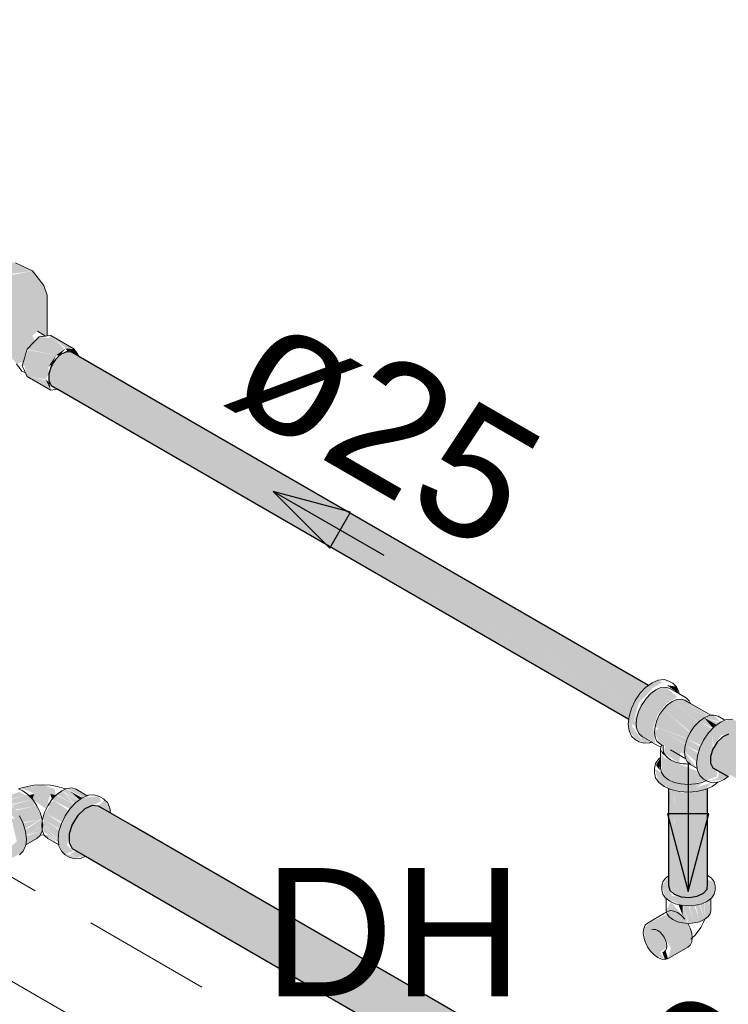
# Model space of a CAD drawing. Header units: millimetres. Extents: x 567 to 934, y -1 to 364.
# Tile 993 of 1056: x 757.58 to 758.68, y 194.43 to 195.97. Entities that reach past the tile are written whole.
import ezdxf

# ---------------------------------------------------------------- set-up
doc = ezdxf.new("R2010")
doc.units = ezdxf.units.MM
doc.header["$MEASUREMENT"] = 0
doc.linetypes.add('JIS_02_2.0', pattern=[0.3, 0.2, -0.1])
doc.linetypes.add('NULL', pattern=[0])
for name, color, linetype, lineweight in [('AF-Condutos', 140, 'Continuous', 25), ('AF-Conexões', 152, 'Continuous', 18), ('AF-Curva de transposição', 152, 'Continuous', 18), ('AF-Peça de utilização', 152, 'Continuous', 18), ('AF-Sentido conduto', 140, 'Continuous', 30), ('AF-Textos conduto', 7, 'Continuous', 9), ('DI-Área do detalhe', 10, 'JIS_02_2.0', 0), ('Textos', 7, 'Continuous', 9)]:
    doc.layers.add(name, color=color, linetype=linetype, lineweight=lineweight)
doc.layers.add('ARQ FINA', color=8, linetype='Continuous')
doc.styles.add('Arial', font='arial.ttf')

msp = doc.modelspace()

# ---------------------------------------------------------------- hatches: boundary and pattern name
at = {"layer": 'AF-Condutos', "linetype": 'Continuous'}
for points in [[(757.6318, 195.4383), (757.6251, 195.4275), (758.5351, 194.9021), (758.5352, 194.9022)], [(757.6498, 195.4503), (757.6318, 195.4383), (758.5417, 194.913), (758.5418, 194.9131), (757.6672, 195.4306), (758.5489, 194.9219), (758.549, 194.922), (757.668, 195.4396), (758.5548, 194.9278)], [(758.5346, 194.9026), (758.5417, 194.913), (757.6318, 195.4383)], [(757.6571, 195.4499), (757.6493, 195.4505), (758.5702, 194.9189)], [(758.5546, 194.9279), (757.668, 195.4396), (758.5478, 194.9227)], [(757.6685, 195.4432), (758.5548, 194.9278), (758.5577, 194.9299)], [(758.5305, 194.8912), (757.6251, 195.4275), (757.6215, 195.4159), (757.6224, 195.405), (758.5278, 194.8822)], [(758.5301, 194.8915), (758.5351, 194.9021), (757.6251, 195.4275)], [(758.5481, 194.9224), (757.6672, 195.4306), (758.541, 194.9136)], [(758.5265, 194.8778), (758.5277, 194.8823), (757.6215, 195.4055)], [(757.6251, 195.3981), (758.5271, 194.8773), (758.5271, 194.8774), (757.6224, 195.405)], [(758.6906, 194.8532), (758.6828, 194.8539), (758.7121, 194.836), (758.6739, 194.8498), (758.6586, 194.8308), (758.655, 194.8088), (758.6859, 194.7904), (758.9435, 194.6422), (758.6983, 194.7926), (758.9426, 194.6531), (758.7032, 194.803), (758.9485, 194.6634), (758.9553, 194.6742), (758.7111, 194.8266), (758.9627, 194.683), (758.7139, 194.8349), (758.9679, 194.6892), (758.9747, 194.6892)], [(758.7121, 194.836), (758.6828, 194.8539), (758.6739, 194.8498)], [(758.6859, 194.7904), (758.655, 194.8088), (758.6586, 194.8014), (758.6823, 194.7877)], [(758.5895, 194.633), (758.591, 194.7685), (758.5893, 194.7693)], [(758.5893, 194.6177), (758.5982, 194.6043), (758.6003, 194.6383), (758.5982, 194.7663), (758.5976, 194.7664), (758.5923, 194.6347), (758.5913, 194.7684)], [(758.5923, 194.6347), (758.5976, 194.7656), (758.5914, 194.7683)], [(758.6081, 194.7642), (758.5982, 194.6043), (758.6089, 194.6003), (758.6089, 194.7641)], [(758.6003, 194.6383), (758.6081, 194.7639), (758.5984, 194.7662)], [(758.6089, 194.7625), (758.6089, 194.6003), (758.6215, 194.5992), (758.6328, 194.7643)], [(758.6328, 194.7642), (758.6215, 194.5992), (758.6338, 194.6011), (758.6338, 194.7644)], [(758.6494, 194.6122), (758.6494, 194.7688), (758.6428, 194.7666), (758.6338, 194.6011)], [(758.6338, 194.6011), (758.6428, 194.7666), (758.6338, 194.7644)], [(758.6495, 194.6343), (758.6501, 194.6196), (758.6501, 194.7691), (758.6494, 194.7688)], [(757.6582, 194.6755), (759.6215, 193.542), (759.0627, 193.8666), (759.6206, 193.5492), (759.0705, 193.8707), (759.6231, 193.561), (759.624, 193.5606), (759.0692, 193.886), (759.6284, 193.5755), (759.6295, 193.575), (759.1649, 193.8478), (759.6447, 193.5851), (759.4189, 193.7173), (759.6556, 193.5955), (759.351, 193.7732), (759.6671, 193.6007), (759.3066, 193.8098), (759.6771, 193.5999), (757.7516, 194.7115), (757.7212, 194.729), (757.6892, 194.7427), (758.7221, 194.1487), (758.928, 194.0293), (757.6892, 194.7427), (758.688, 194.16), (757.6777, 194.7374), (757.6668, 194.727), (759.0291, 193.9275), (758.8854, 194.0047), (757.6582, 194.7132), (759.0208, 193.9143), (758.877, 193.992), (759.0161, 193.9116), (758.8744, 193.9852), (759.0082, 193.9071), (758.874, 193.9804), (759.0046, 193.905), (758.8736, 193.9765), (757.6535, 194.685)], [(757.6892, 194.7427), (757.6777, 194.7374), (758.688, 194.16)], [(757.6892, 194.7427), (758.928, 194.0293), (758.7221, 194.1487)], [(757.7181, 194.7308), (757.6992, 194.7418), (757.6892, 194.7427)], [(757.6668, 194.727), (757.6582, 194.7132), (758.8854, 194.0047), (759.0368, 193.9229)], [(757.6582, 194.7132), (757.6535, 194.6983), (758.8728, 193.9861), (759.0161, 193.9116), (758.8769, 193.992), (759.0208, 193.9143)], [(758.8744, 193.9852), (757.6535, 194.6983), (757.6535, 194.685)], [(757.6535, 194.685), (758.8682, 193.9796), (758.9928, 193.9114), (758.8744, 193.9801), (758.8748, 193.9837), (759.0082, 193.9071), (758.8749, 193.9849)]]:
    msp.add_hatch(color=151, dxfattribs=at).paths.add_polyline_path(points)
at = {"layer": 'AF-Conexões', "linetype": 'Continuous'}
for points in [[(758.5508, 194.8398), (758.5322, 194.8663), (758.5431, 194.903), (758.5647, 194.9258), (758.5791, 194.9349), (758.5732, 194.9383), (758.5577, 194.9299), (758.5372, 194.9064), (758.5276, 194.8816), (758.5276, 194.8593), (758.5372, 194.8477)], [(758.6045, 194.9177), (758.6017, 194.9279), (758.5865, 194.9305)], [(758.5603, 194.8431), (758.5398, 194.8616), (758.5398, 194.8794), (758.5584, 194.9141), (758.5478, 194.9003), (758.5484, 194.9085), (758.5335, 194.8705), (758.5508, 194.8398)], [(758.5684, 194.8401), (758.5653, 194.8652), (758.5732, 194.8856), (758.587, 194.9027), (758.6028, 194.9119), (758.5848, 194.9273), (758.5695, 194.9232), (758.5541, 194.9096), (758.5429, 194.8902), (758.5388, 194.8706), (758.5429, 194.8548)], [(758.6291, 194.8656), (758.5877, 194.8999), (758.5811, 194.8928), (758.6234, 194.8572)], [(758.587, 194.8993), (758.6354, 194.8724), (758.5949, 194.9051)], [(758.6342, 194.8731), (758.5877, 194.8999), (758.629, 194.8656)], [(758.6486, 194.8813), (758.6021, 194.9082), (758.5949, 194.9051)], [(758.6411, 194.8784), (758.5949, 194.9051), (758.6354, 194.8729)], [(758.6472, 194.8815), (758.5949, 194.9051), (758.6414, 194.8783)], [(758.6021, 194.9082), (758.6466, 194.8825), (758.6526, 194.883)], [(758.6145, 194.9071), (758.6021, 194.9082), (758.6533, 194.8831)], [(758.6185, 194.8473), (758.6228, 194.8561), (758.5811, 194.8928), (758.5668, 194.8666)], [(758.5753, 194.8845), (758.5807, 194.8676), (758.5807, 194.8924)], [(758.6601, 194.8838), (758.6448, 194.8797), (758.6706, 194.8728)], [(758.6514, 194.8558), (758.6369, 194.8739), (758.6295, 194.8661), (758.6451, 194.8465)], [(758.7134, 194.8477), (758.7084, 194.8663), (758.6889, 194.8776), (758.6703, 194.8726), (758.6516, 194.8561), (758.638, 194.8325), (758.633, 194.8081), (758.638, 194.7895), (758.6479, 194.7817), (758.6652, 194.7881), (758.6642, 194.7982), (758.655, 194.8088), (758.6586, 194.8308), (758.6575, 194.8527), (758.6503, 194.7827), (758.6501, 194.8336), (758.6575, 194.8527), (758.6597, 194.8363), (758.6722, 194.8528), (758.6906, 194.8532), (758.7114, 194.8412)], [(758.6587, 194.8635), (758.6448, 194.8797), (758.6369, 194.8739)], [(758.6562, 194.8628), (758.6369, 194.8739), (758.6514, 194.8558)], [(758.6637, 194.8688), (758.6448, 194.8797), (758.6583, 194.8639)], [(758.6448, 194.8797), (758.6644, 194.8684), (758.6688, 194.8716)], [(758.5753, 194.8392), (758.6147, 194.8222), (758.6156, 194.8379), (758.5731, 194.8631), (758.5672, 194.8571)], [(758.5681, 194.8659), (758.6146, 194.8391), (758.6182, 194.8467)], [(758.582, 194.8241), (758.6057, 194.809), (758.6097, 194.8369), (758.5986, 194.8341), (758.582, 194.8529), (758.5836, 194.8344)], [(758.6399, 194.8365), (758.6486, 194.8421), (758.6295, 194.8661), (758.6182, 194.8467)], [(758.6501, 194.7832), (758.6575, 194.8527), (758.6501, 194.8336)], [(758.634, 194.8175), (758.6152, 194.8364), (758.6141, 194.8266), (758.6332, 194.8099)], [(758.6362, 194.8266), (758.6182, 194.8467), (758.6152, 194.8364)], [(758.6337, 194.8179), (758.6356, 194.8246), (758.6152, 194.8364)], [(758.6355, 194.8274), (758.639, 194.8347), (758.6182, 194.8467)], [(758.5742, 194.7785), (758.5893, 194.7693), (758.6198, 194.7633), (758.6462, 194.7674), (758.6563, 194.7781), (758.6335, 194.7711), (758.5893, 194.778), (758.5894, 194.7809), (758.6199, 194.7755), (758.6469, 194.7812), (758.6353, 194.7955), (758.5823, 194.8174), (758.578, 194.8234), (758.578, 194.794), (758.5672, 194.8005)], [(758.5765, 194.8299), (758.5795, 194.8234), (758.595, 194.8118)], [(758.6223, 194.8075), (758.6339, 194.8005), (758.6141, 194.8266), (758.6152, 194.8181)], [(758.5765, 194.8167), (758.5696, 194.8057), (758.5753, 194.7978)], [(758.5957, 194.7794), (758.5893, 194.7907), (758.5895, 194.778), (758.6335, 194.7711), (758.6411, 194.7771)], [(758.6761, 194.7832), (758.6823, 194.7877), (758.6679, 194.7961), (758.6665, 194.7855), (758.6501, 194.7806)], [(757.5758, 194.764), (757.5497, 194.7543), (757.5544, 194.7508), (757.5849, 194.7587)], [(757.5888, 194.7599), (757.5566, 194.75), (757.5618, 194.7445), (757.5964, 194.7519)], [(757.5988, 194.7605), (757.5961, 194.7523), (757.6173, 194.737), (757.6239, 194.7605), (757.6325, 194.7589), (757.6304, 194.7685), (757.6114, 194.7749), (757.5773, 194.7697), (757.5932, 194.764)], [(757.5988, 194.7605), (757.5898, 194.7588), (757.5961, 194.7522)], [(757.6239, 194.7605), (757.6266, 194.7522), (757.6329, 194.7588)], [(757.6544, 194.7374), (757.6339, 194.7599), (757.6263, 194.7519)], [(757.642, 194.7658), (757.6339, 194.7599), (757.6608, 194.7444)], [(757.6518, 194.7677), (757.642, 194.7658), (757.6682, 194.7507)], [(757.6449, 194.7628), (757.6614, 194.7458), (757.668, 194.7506)], [(757.6804, 194.7575), (757.6642, 194.768), (757.6501, 194.7692), (757.6747, 194.7551)], [(757.6546, 194.7651), (757.6683, 194.7524), (757.6734, 194.7545)], [(757.5453, 194.664), (757.5665, 194.6619), (757.5816, 194.6714), (757.5866, 194.69), (757.5816, 194.7144), (757.568, 194.738), (757.5493, 194.7545), (757.5307, 194.7595), (757.5098, 194.7474), (757.5421, 194.7503), (757.5684, 194.7225), (757.563, 194.722), (757.5716, 194.6867)], [(757.5642, 194.7435), (757.5692, 194.7362), (757.5964, 194.7519)], [(757.5998, 194.7417), (757.5964, 194.7519), (757.5692, 194.7362)], [(757.6287, 194.7505), (757.6198, 194.7424), (757.6527, 194.7349)], [(757.636, 194.7576), (757.6543, 194.7375), (757.6607, 194.7442)], [(757.671, 194.6602), (757.6484, 194.6672), (757.6602, 194.6715), (757.6496, 194.6805), (757.6582, 194.7132), (757.6772, 194.737), (757.7032, 194.7491), (757.6997, 194.7571), (757.6734, 194.7545), (757.6547, 194.738), (757.6411, 194.7144), (757.6361, 194.69), (757.6411, 194.6714), (757.6543, 194.6617)], [(757.7172, 194.7314), (757.7166, 194.7392), (757.7085, 194.7515), (757.6989, 194.742)], [(757.6063, 194.7317), (757.6029, 194.7424), (757.57, 194.7349), (757.5715, 194.7243)], [(757.6078, 194.732), (757.5763, 194.7253), (757.5807, 194.7163)], [(757.611, 194.7215), (757.6078, 194.732), (757.5807, 194.7163)], [(757.6117, 194.7215), (757.6374, 194.7067), (757.6411, 194.7144), (757.6161, 194.7313)], [(757.6149, 194.732), (757.6405, 194.7172), (757.6461, 194.7254)], [(757.6164, 194.7317), (757.6464, 194.7253), (757.6526, 194.7348), (757.6229, 194.7417)], [(757.6082, 194.7209), (757.5814, 194.715), (757.5841, 194.7061)], [(757.5845, 194.7046), (757.6107, 194.7112), (757.6095, 194.7207)], [(757.6107, 194.7115), (757.6382, 194.7046), (757.6143, 194.72)], [(757.6106, 194.7111), (757.585, 194.7047), (757.5859, 194.6965)], [(757.5857, 194.6824), (757.6029, 194.6912), (757.611, 194.7027), (757.5864, 194.6886)], [(757.5867, 194.6887), (757.611, 194.7027), (757.5872, 194.6954)], [(757.6097, 194.7023), (757.612, 194.7115), (757.5868, 194.6969)], [(757.6117, 194.7027), (757.6368, 194.6846), (757.6363, 194.6886)], [(757.6119, 194.7105), (757.6362, 194.6904), (757.6368, 194.6963)], [(757.6121, 194.7107), (757.6359, 194.6969), (757.6382, 194.7045)], [(757.6131, 194.702), (757.6362, 194.6892), (757.6122, 194.7102)], [(757.6371, 194.6819), (757.6203, 194.6965), (757.6145, 194.6966)], [(757.6789, 194.6636), (757.6645, 194.6719), (757.6535, 194.6667), (757.6649, 194.6621)]]:
    msp.add_hatch(color=161, dxfattribs=at).paths.add_polyline_path(points)
at = {"layer": 'AF-Curva de transposição', "linetype": 'Continuous'}
for points in [[(757.5697, 195.5893), (757.5616, 195.5899), (757.5616, 195.5719), (757.5959, 195.5766)], [(757.5616, 195.5699), (757.5616, 195.556), (757.5539, 195.5441), (757.5533, 195.4627), (757.5573, 195.4496), (757.5711, 195.4316), (757.582, 195.4352), (757.587, 195.4521), (757.5994, 195.4669), (757.596, 195.4758), (757.6036, 195.4826), (757.6183, 195.4752), (757.6135, 195.5538), (757.5959, 195.5766)], [(757.619, 195.5389), (757.6135, 195.5538), (757.6183, 195.4753)], [(757.6065, 195.4738), (757.5878, 195.4546), (757.6326, 195.445)], [(757.6215, 195.4717), (757.6063, 195.4741), (757.6326, 195.445), (757.6464, 195.4546), (757.6248, 195.4759)], [(757.6606, 195.4553), (757.6248, 195.4759), (757.6477, 195.4555)], [(757.5803, 195.4288), (757.6209, 195.4271), (757.6326, 195.445), (757.5894, 195.4533)], [(757.6384, 195.445), (757.6477, 195.4555), (757.6326, 195.445)], [(757.6509, 195.4508), (757.6611, 195.4549), (757.6477, 195.4555)], [(757.6683, 195.4436), (757.6611, 195.4549), (757.6536, 195.4519)], [(757.6273, 195.4317), (757.6326, 195.445), (757.6209, 195.4271)], [(757.5878, 195.4119), (757.6165, 195.4078), (757.6209, 195.4271), (757.5834, 195.4287)], [(757.6214, 195.4155), (757.6209, 195.4271), (757.6165, 195.4078)], [(757.6236, 195.3912), (757.6171, 195.4063), (757.5878, 195.4119)], [(757.6226, 195.4018), (757.6165, 195.4078), (757.6242, 195.3909)]]:
    msp.add_hatch(color=161, dxfattribs=at).paths.add_polyline_path(points)
at = {"layer": 'AF-Peça de utilização', "linetype": 'Continuous'}
for points in [[(758.5893, 194.6324), (758.5788, 194.6172), (758.5844, 194.5983), (758.6097, 194.5871), (758.6312, 194.5871), (758.6499, 194.5934), (758.6607, 194.6041), (758.6607, 194.6234), (758.6507, 194.6266), (758.6501, 194.613), (758.6215, 194.5992), (758.5943, 194.6016)], [(758.5857, 194.5792), (758.5959, 194.5646), (758.6194, 194.5588), (758.6126, 194.5869), (758.6115, 194.5704), (758.5925, 194.5927)], [(758.6506, 194.5688), (758.646, 194.5916), (758.6451, 194.5646)], [(758.6506, 194.5937), (758.646, 194.5916), (758.6506, 194.5688)], [(758.6541, 194.5965), (758.6513, 194.5945), (758.6506, 194.5688), (758.6541, 194.5736)], [(758.5823, 194.5372), (758.593, 194.5206), (758.5885, 194.5037), (758.6231, 194.5249), (758.6254, 194.5435), (758.6148, 194.5655), (758.5976, 194.578), (758.5611, 194.5607), (758.5506, 194.5509), (758.5528, 194.5297), (758.5666, 194.5096), (758.5838, 194.5022), (758.5761, 194.5138), (758.5862, 194.5213)], [(758.6115, 194.5704), (758.6115, 194.5867), (758.6048, 194.5883)], [(758.6205, 194.5863), (758.6126, 194.5869), (758.6205, 194.5587), (758.6295, 194.5594)], [(758.6295, 194.587), (758.6216, 194.5864), (758.6295, 194.5594), (758.6378, 194.5614)], [(758.6378, 194.5876), (758.6312, 194.5871), (758.6378, 194.5614)], [(758.6378, 194.5887), (758.6378, 194.5614), (758.6451, 194.5646)], [(758.6451, 194.5904), (758.6389, 194.589), (758.6451, 194.5646)], [(758.5845, 194.5163), (758.5795, 194.5135), (758.5838, 194.5022), (758.5885, 194.5037)]]:
    msp.add_hatch(color=161, dxfattribs=at).paths.add_polyline_path(points)

# ---------------------------------------------------------------- linework, layer by layer
at = {"layer": 'AF-Condutos'}
for p, q in [((757.6318, 195.4383), (757.629, 195.4337)), ((757.6368, 195.4431), (757.6318, 195.4383)), ((757.6392, 195.4454), (757.6368, 195.4431)), ((757.6404, 195.4465), (757.6392, 195.4454)), ((757.6493, 195.4505), (757.6404, 195.4465)), ((757.6502, 195.4505), (757.6493, 195.4505)), ((757.6523, 195.4503), (757.6502, 195.4505)), ((757.6571, 195.4499), (757.6523, 195.4503)), ((757.6637, 195.4461), (757.6571, 195.4499)), ((757.6685, 195.4433), (757.6637, 195.4461)), ((758.5577, 194.9299), (757.6685, 195.4433)), ((757.6251, 195.4275), (757.6215, 195.4159)), ((757.6267, 195.4301), (757.6251, 195.4275)), ((757.629, 195.4337), (757.6267, 195.4301)), ((757.6215, 195.4159), (757.6215, 195.4157)), ((757.6215, 195.4157), (757.6215, 195.4149)), ((757.6215, 195.4149), (757.6215, 195.4055)), ((757.6215, 195.4055), (757.6225, 195.4034)), ((757.6225, 195.4034), (757.6238, 195.4009)), ((757.6238, 195.4009), (757.6251, 195.3981)), ((757.6251, 195.3981), (757.6316, 195.3944)), ((757.6316, 195.3944), (757.6357, 195.392)), ((757.6357, 195.392), (758.5271, 194.8773)), ((758.6828, 194.8539), (758.6739, 194.8498)), ((758.6653, 194.8416), (758.6586, 194.8308)), ((758.6739, 194.8498), (758.6653, 194.8416)), ((758.6586, 194.8308), (758.655, 194.8192)), ((758.655, 194.8192), (758.655, 194.8088)), ((758.655, 194.8088), (758.6586, 194.8014)), ((758.6586, 194.8014), (758.6823, 194.7877)), ((758.6823, 194.7877), (758.683, 194.7873)), ((758.5893, 194.7693), (758.5893, 194.636)), ((758.6501, 194.6341), (758.6501, 194.7691)), ((757.6777, 194.7374), (757.6668, 194.727)), ((757.6892, 194.7427), (757.6777, 194.7374)), ((757.6992, 194.7418), (757.6892, 194.7427)), ((757.7516, 194.7115), (757.6992, 194.7418)), ((757.6668, 194.727), (757.6582, 194.7132)), ((757.6582, 194.7132), (757.6535, 194.6983)), ((757.6535, 194.6983), (757.6535, 194.685)), ((758.7324, 194.1453), (757.7516, 194.7115)), ((757.6535, 194.685), (757.6582, 194.6755)), ((757.6582, 194.6755), (757.6789, 194.6636)), ((757.6789, 194.6636), (758.8669, 193.9777)), ((758.5893, 194.636), (758.5893, 194.6334)), ((758.5893, 194.6334), (758.5893, 194.6329)), ((758.5893, 194.6329), (758.5893, 194.6177)), ((758.6501, 194.634), (758.6501, 194.6341)), ((758.6501, 194.6196), (758.6501, 194.634)), ((758.5893, 194.6177), (758.5913, 194.6105)), ((758.5913, 194.6105), (758.5982, 194.6043)), ((758.6436, 194.6057), (758.6494, 194.6122)), ((758.6494, 194.6122), (758.6501, 194.6196)), ((758.5982, 194.6043), (758.6089, 194.6003)), ((758.6089, 194.6003), (758.6215, 194.5992)), ((758.6215, 194.5992), (758.6338, 194.6011)), ((758.6338, 194.6011), (758.6436, 194.6057))]:
    msp.add_line(p, q, dxfattribs=at)
at = {"layer": 'AF-Conexões'}
for p, q in [((758.5577, 194.9299), (758.5539, 194.9272)), ((758.5636, 194.9342), (758.5577, 194.9299)), ((758.5732, 194.9383), (758.5636, 194.9342)), ((758.5822, 194.9392), (758.5732, 194.9383)), ((758.5899, 194.9368), (758.5822, 194.9392)), ((758.5958, 194.9334), (758.5899, 194.9368)), ((758.6017, 194.9279), (758.5958, 194.9334)), ((758.5449, 194.9177), (758.5372, 194.9064)), ((758.5539, 194.9272), (758.5449, 194.9177)), ((758.5615, 194.9174), (758.5541, 194.9096)), ((758.5695, 194.9232), (758.5615, 194.9174)), ((758.5774, 194.9266), (758.5695, 194.9232)), ((758.5848, 194.9273), (758.5774, 194.9266)), ((758.5911, 194.9254), (758.5848, 194.9273)), ((758.6058, 194.9169), (758.5911, 194.9254)), ((758.6044, 194.922), (758.6017, 194.9279)), ((758.6048, 194.9211), (758.6044, 194.922)), ((758.6054, 194.9197), (758.6048, 194.9211)), ((758.6058, 194.9169), (758.6054, 194.9197)), ((758.607, 194.9162), (758.6058, 194.9169)), ((758.6166, 194.9107), (758.607, 194.9162)), ((758.5372, 194.9064), (758.5313, 194.8941)), ((758.5478, 194.9003), (758.5429, 194.8902)), ((758.5541, 194.9096), (758.5478, 194.9003)), ((758.5877, 194.8999), (758.5811, 194.8928)), ((758.5949, 194.9051), (758.5877, 194.8999)), ((758.6021, 194.9082), (758.5949, 194.9051)), ((758.6088, 194.9088), (758.6021, 194.9082)), ((758.6145, 194.9071), (758.6088, 194.9088)), ((758.6234, 194.9019), (758.6145, 194.9071)), ((758.6215, 194.9061), (758.6166, 194.9107)), ((758.6221, 194.9047), (758.6215, 194.9061)), ((758.6234, 194.9019), (758.6221, 194.9047)), ((758.6555, 194.8834), (758.6234, 194.9019)), ((758.5313, 194.8941), (758.5276, 194.8816)), ((758.5429, 194.8902), (758.5398, 194.8799)), ((758.5753, 194.8844), (758.5709, 194.8753)), ((758.5811, 194.8928), (758.5753, 194.8844)), ((758.6527, 194.8831), (758.6448, 194.8797)), ((758.6555, 194.8834), (758.6527, 194.8831)), ((758.6601, 194.8838), (758.6555, 194.8834)), ((758.6665, 194.8819), (758.6601, 194.8838)), ((758.5271, 194.8773), (758.5263, 194.8697)), ((758.5263, 194.8697), (758.5276, 194.8593)), ((758.5276, 194.8816), (758.5271, 194.8773)), ((758.5398, 194.8799), (758.5388, 194.8706)), ((758.5388, 194.8706), (758.5388, 194.8701)), ((758.5388, 194.8701), (758.5398, 194.8616)), ((758.5709, 194.8753), (758.5681, 194.8659)), ((758.6369, 194.8739), (758.6295, 194.8661)), ((758.6448, 194.8797), (758.6369, 194.8739)), ((758.6703, 194.8726), (758.6606, 194.8656)), ((758.6773, 194.8756), (758.6665, 194.8819)), ((758.6773, 194.8756), (758.6703, 194.8726)), ((758.6799, 194.8767), (758.6773, 194.8756)), ((758.6889, 194.8776), (758.6799, 194.8767)), ((758.5276, 194.8593), (758.5313, 194.8511)), ((758.5398, 194.8616), (758.5429, 194.8548)), ((758.5429, 194.8548), (758.5478, 194.8503)), ((758.5681, 194.8659), (758.5672, 194.8571)), ((758.5672, 194.8571), (758.5681, 194.8494)), ((758.6231, 194.8568), (758.6182, 194.8467)), ((758.6295, 194.8661), (758.6231, 194.8568)), ((758.6516, 194.8561), (758.6439, 194.8448)), ((758.6606, 194.8656), (758.6516, 194.8561)), ((758.5313, 194.8511), (758.5372, 194.8456)), ((758.5372, 194.8456), (758.5431, 194.8422)), ((758.5431, 194.8422), (758.5508, 194.8398)), ((758.5478, 194.8503), (758.5624, 194.8418)), ((758.5508, 194.8398), (758.5582, 194.8406)), ((758.5582, 194.8406), (758.5598, 194.8407)), ((758.5598, 194.8407), (758.5608, 194.8411)), ((758.5608, 194.8411), (758.5624, 194.8418)), ((758.5624, 194.8418), (758.5637, 194.8411)), ((758.5637, 194.8411), (758.5732, 194.8356)), ((758.5681, 194.8494), (758.5701, 194.8451)), ((758.5701, 194.8451), (758.5709, 194.8433)), ((758.5709, 194.8433), (758.5753, 194.8392)), ((758.5753, 194.8392), (758.5782, 194.8375)), ((758.578, 194.8364), (758.5775, 194.8343)), ((758.5781, 194.8366), (758.578, 194.8364)), ((758.5782, 194.8375), (758.5786, 194.8373)), ((758.5786, 194.8373), (758.579, 194.837)), ((758.579, 194.837), (758.5807, 194.8361)), ((758.6152, 194.8364), (758.6141, 194.8266)), ((758.6182, 194.8467), (758.6152, 194.8364)), ((758.6439, 194.8448), (758.638, 194.8325)), ((758.5732, 194.8356), (758.5739, 194.8354)), ((758.5739, 194.8354), (758.5766, 194.8345)), ((758.5766, 194.8306), (758.5765, 194.8299)), ((758.5765, 194.8299), (758.5765, 194.8174)), ((758.5766, 194.8345), (758.5775, 194.8343)), ((758.5773, 194.8334), (758.5766, 194.8306)), ((758.5775, 194.8343), (758.5773, 194.8334)), ((758.5807, 194.8361), (758.5807, 194.8342)), ((758.5807, 194.8342), (758.5807, 194.8337)), ((758.5807, 194.8337), (758.5807, 194.8333)), ((758.5807, 194.8333), (758.5807, 194.8299)), ((758.5807, 194.8299), (758.582, 194.8241)), ((758.582, 194.8241), (758.5832, 194.8224)), ((758.5832, 194.8224), (758.5859, 194.8186)), ((758.5923, 194.8293), (758.6163, 194.8155)), ((758.6141, 194.8266), (758.6152, 194.8181)), ((758.638, 194.8325), (758.6343, 194.82)), ((758.569, 194.8084), (758.5672, 194.8005)), ((758.5742, 194.8157), (758.569, 194.8084)), ((758.5765, 194.8174), (758.5742, 194.8157)), ((758.5765, 194.8174), (758.5765, 194.8005)), ((758.5859, 194.8186), (758.5921, 194.8139)), ((758.5921, 194.8139), (758.6003, 194.8103)), ((758.6003, 194.8103), (758.6085, 194.8083)), ((758.6085, 194.8083), (758.6097, 194.8081)), ((758.6097, 194.8081), (758.6121, 194.8079)), ((758.6121, 194.8079), (758.6165, 194.8075)), ((758.6152, 194.8181), (758.6163, 194.8155)), ((758.6163, 194.8155), (758.6182, 194.8113)), ((758.6165, 194.8075), (758.6199, 194.8073)), ((758.6182, 194.8113), (758.6223, 194.8075)), ((758.6199, 194.8073), (758.62, 194.8073)), ((758.62, 194.8073), (758.6219, 194.8074)), ((758.6219, 194.8074), (758.6223, 194.8075)), ((758.6223, 194.8075), (758.6228, 194.8071)), ((758.6228, 194.8071), (758.6231, 194.8068)), ((758.6231, 194.8068), (758.6339, 194.8005)), ((758.6343, 194.82), (758.633, 194.8081)), ((758.633, 194.8081), (758.6339, 194.8005)), ((758.5672, 194.8005), (758.5672, 194.7937)), ((758.5672, 194.7937), (758.569, 194.7858)), ((758.5765, 194.8005), (758.578, 194.794)), ((758.578, 194.794), (758.5823, 194.788)), ((758.6339, 194.8005), (758.6343, 194.7977)), ((758.6343, 194.7977), (758.638, 194.7895)), ((758.569, 194.7858), (758.5742, 194.7785)), ((758.5742, 194.7785), (758.5826, 194.7722)), ((758.5823, 194.788), (758.5892, 194.7828)), ((758.5892, 194.7828), (758.5982, 194.7788)), ((758.5982, 194.7788), (758.6086, 194.7763)), ((758.6086, 194.7763), (758.6199, 194.7755)), ((758.6199, 194.7755), (758.6311, 194.7763)), ((758.6311, 194.7763), (758.6338, 194.777)), ((758.6338, 194.777), (758.6367, 194.7777)), ((758.6367, 194.7777), (758.6415, 194.7788)), ((758.638, 194.7895), (758.6439, 194.784)), ((758.6415, 194.7788), (758.6426, 194.7793)), ((758.6426, 194.7793), (758.6469, 194.7812)), ((758.6439, 194.784), (758.6479, 194.7817)), ((758.6469, 194.7812), (758.6479, 194.7817)), ((758.6479, 194.7817), (758.6496, 194.7808)), ((758.6496, 194.7808), (758.6498, 194.7806)), ((758.6498, 194.7806), (758.6575, 194.7782)), ((758.6571, 194.7722), (758.6629, 194.7766)), ((758.6575, 194.7782), (758.6645, 194.7789)), ((758.6629, 194.7766), (758.6655, 194.7785)), ((758.6645, 194.7789), (758.6658, 194.7791)), ((758.6655, 194.7785), (758.6658, 194.7791)), ((758.6658, 194.7791), (758.6662, 194.7791)), ((758.6662, 194.7791), (758.6665, 194.7791)), ((758.6665, 194.7791), (758.6691, 194.7802)), ((758.6691, 194.7802), (758.6761, 194.7832)), ((758.6761, 194.7832), (758.6823, 194.7877)), ((757.5773, 194.7697), (757.574, 194.7686)), ((757.5807, 194.7658), (757.574, 194.7686)), ((757.5881, 194.7724), (757.5773, 194.7697)), ((757.5888, 194.7599), (757.5807, 194.7658)), ((757.5988, 194.7742), (757.5881, 194.7724)), ((757.5963, 194.752), (757.5888, 194.7599)), ((757.6114, 194.7749), (757.5988, 194.7742)), ((757.6239, 194.7742), (757.6114, 194.7749)), ((757.6346, 194.7724), (757.6239, 194.7742)), ((757.6339, 194.7599), (757.6263, 194.7519)), ((757.642, 194.7658), (757.6339, 194.7599)), ((757.6457, 194.7694), (757.6346, 194.7724)), ((757.6486, 194.7686), (757.642, 194.7658)), ((757.6486, 194.7686), (757.6457, 194.7694)), ((757.649, 194.7688), (757.6486, 194.7686)), ((757.6501, 194.7692), (757.649, 194.7688)), ((757.6577, 194.77), (757.6501, 194.7692)), ((757.6642, 194.768), (757.6577, 194.77)), ((757.6815, 194.758), (757.6642, 194.768)), ((758.5826, 194.7722), (758.5893, 194.7693)), ((758.5893, 194.7693), (758.5935, 194.7674)), ((758.5935, 194.7674), (758.6062, 194.7643)), ((758.6062, 194.7643), (758.6198, 194.7633)), ((758.6198, 194.7633), (758.6335, 194.7643)), ((758.6335, 194.7643), (758.6462, 194.7674)), ((758.6462, 194.7674), (758.6501, 194.7691)), ((758.6501, 194.7691), (758.6571, 194.7722)), ((757.5964, 194.7519), (757.5963, 194.752)), ((757.6029, 194.7424), (757.5964, 194.7519)), ((757.6263, 194.7519), (757.6198, 194.7424)), ((757.6637, 194.7475), (757.6547, 194.738)), ((757.6734, 194.7545), (757.6637, 194.7475)), ((757.6815, 194.758), (757.6734, 194.7545)), ((757.683, 194.7586), (757.6815, 194.758)), ((757.692, 194.7595), (757.683, 194.7586)), ((757.6997, 194.7571), (757.692, 194.7595)), ((757.707, 194.7529), (757.6997, 194.7571)), ((757.7085, 194.7515), (757.707, 194.7529)), ((757.7129, 194.7474), (757.7085, 194.7515)), ((757.7161, 194.7403), (757.7129, 194.7474)), ((757.6078, 194.732), (757.6029, 194.7424)), ((757.611, 194.7215), (757.6078, 194.732)), ((757.6149, 194.732), (757.6117, 194.7215)), ((757.6198, 194.7424), (757.6149, 194.732)), ((757.6547, 194.738), (757.647, 194.7267)), ((757.7166, 194.7392), (757.7161, 194.7403)), ((757.7176, 194.7312), (757.7166, 194.7392)), ((757.5816, 194.7144), (757.5757, 194.7267)), ((757.5853, 194.7019), (757.5816, 194.7144)), ((757.6113, 194.718), (757.6107, 194.7115)), ((757.6113, 194.718), (757.611, 194.7215)), ((757.6117, 194.7215), (757.6113, 194.718)), ((757.612, 194.7115), (757.6113, 194.718)), ((757.6411, 194.7144), (757.6374, 194.7019)), ((757.647, 194.7267), (757.6411, 194.7144)), ((757.5866, 194.69), (757.5853, 194.7019)), ((757.6082, 194.6967), (757.611, 194.7027)), ((757.6107, 194.7115), (757.6113, 194.7058)), ((757.611, 194.7027), (757.6113, 194.7058)), ((757.6113, 194.7058), (757.612, 194.7115)), ((757.6113, 194.7058), (757.6117, 194.7027)), ((757.6117, 194.7027), (757.6145, 194.6966)), ((757.6374, 194.7019), (757.6361, 194.69)), ((757.5855, 194.6812), (757.6029, 194.6912)), ((757.5855, 194.6812), (757.5866, 194.69)), ((757.6029, 194.6912), (757.6078, 194.6958)), ((757.6078, 194.6958), (757.6082, 194.6967)), ((757.6082, 194.6967), (757.6145, 194.6966)), ((757.6145, 194.6966), (757.6149, 194.6958)), ((757.6149, 194.6958), (757.6198, 194.6912)), ((757.6198, 194.6912), (757.6372, 194.6812)), ((757.6361, 194.69), (757.6372, 194.6812)), ((757.5757, 194.6659), (757.5816, 194.6714)), ((757.5816, 194.6714), (757.5853, 194.6796)), ((757.5853, 194.6796), (757.5855, 194.6812)), ((757.6372, 194.6812), (757.6374, 194.6796)), ((757.6374, 194.6796), (757.6411, 194.6714)), ((757.6411, 194.6714), (757.647, 194.6659)), ((757.647, 194.6659), (757.6543, 194.6617)), ((757.6543, 194.6617), (757.662, 194.6593)), ((757.662, 194.6593), (757.671, 194.6602)), ((757.671, 194.6602), (757.6789, 194.6636))]:
    msp.add_line(p, q, dxfattribs=at)
at = {"layer": 'AF-Curva de transposição'}
for p, q in [((757.5959, 195.5766), (757.5697, 195.5893)), ((757.6135, 195.5538), (757.5959, 195.5766)), ((757.619, 195.5389), (757.6135, 195.5538)), ((757.619, 195.4754), (757.619, 195.5389)), ((757.6124, 195.4775), (757.6036, 195.4826)), ((757.6063, 195.4741), (757.5987, 195.4661)), ((757.6099, 195.4745), (757.6063, 195.4741)), ((757.6112, 195.4746), (757.6099, 195.4745)), ((757.6162, 195.4751), (757.6112, 195.4746)), ((757.6162, 195.4751), (757.6124, 195.4775)), ((757.6186, 195.4753), (757.6162, 195.4751)), ((757.619, 195.4754), (757.6186, 195.4753)), ((757.6248, 195.4759), (757.619, 195.4754)), ((757.6606, 195.4553), (757.6248, 195.4759)), ((757.5878, 195.4546), (757.5863, 195.4496)), ((757.5987, 195.4661), (757.5878, 195.4546)), ((757.6611, 195.4549), (757.6606, 195.4553)), ((757.6648, 195.4492), (757.6611, 195.4549)), ((757.5826, 195.4372), (757.5801, 195.4288)), ((757.5863, 195.4496), (757.5826, 195.4372)), ((757.6368, 195.4431), (757.6384, 195.445)), ((757.6384, 195.445), (757.6392, 195.4454)), ((757.6502, 195.4505), (757.6509, 195.4508)), ((757.6509, 195.4508), (757.6523, 195.4503)), ((757.6683, 195.4436), (757.6648, 195.4492)), ((757.5711, 195.4316), (757.5796, 195.4205)), ((757.5796, 195.4205), (757.5852, 195.4176)), ((757.5801, 195.4288), (757.5835, 195.4213)), ((757.5835, 195.4213), (757.5842, 195.4198)), ((757.6267, 195.4301), (757.6273, 195.4317)), ((757.6273, 195.4317), (757.629, 195.4337)), ((757.5842, 195.4198), (757.5852, 195.4176)), ((757.5852, 195.4176), (757.5878, 195.4119)), ((757.5878, 195.4119), (757.6236, 195.3912)), ((757.6214, 195.4155), (757.6215, 195.4157)), ((757.6215, 195.4149), (757.6214, 195.4155)), ((757.6226, 195.4018), (757.6225, 195.4034)), ((757.6238, 195.4009), (757.6226, 195.4018)), ((757.6236, 195.3912), (757.6242, 195.3909)), ((757.6242, 195.3909), (757.6285, 195.3913)), ((757.6285, 195.3913), (757.6357, 195.392))]:
    msp.add_line(p, q, dxfattribs=at)
at = {"layer": 'AF-Peça de utilização'}
for p, q in [((758.5802, 194.6234), (758.5788, 194.6172)), ((758.5844, 194.6292), (758.5802, 194.6234)), ((758.5858, 194.6303), (758.5844, 194.6292)), ((758.5893, 194.6329), (758.5858, 194.6303)), ((758.6513, 194.6331), (758.6501, 194.634)), ((758.6565, 194.6292), (758.6513, 194.6331)), ((758.6607, 194.6234), (758.6565, 194.6292)), ((758.6621, 194.6172), (758.6607, 194.6234)), ((758.5788, 194.6172), (758.5788, 194.6104)), ((758.5788, 194.6104), (758.5802, 194.6041)), ((758.6607, 194.6041), (758.6621, 194.6104)), ((758.6621, 194.6104), (758.6621, 194.6172)), ((758.5802, 194.6041), (758.5844, 194.5983)), ((758.5844, 194.5983), (758.5857, 194.5974)), ((758.5857, 194.5974), (758.591, 194.5934)), ((758.5857, 194.5974), (758.5857, 194.5792)), ((758.591, 194.5934), (758.5996, 194.5895)), ((758.6413, 194.5895), (758.6499, 194.5934)), ((758.6499, 194.5934), (758.6552, 194.5974)), ((758.6552, 194.5974), (758.6565, 194.5983)), ((758.6552, 194.5788), (758.6552, 194.5974)), ((758.6565, 194.5983), (758.6607, 194.6041)), ((758.5852, 194.5759), (758.5828, 194.5745)), ((758.5857, 194.5761), (758.5852, 194.5759)), ((758.5857, 194.5792), (758.5857, 194.5788)), ((758.5857, 194.5788), (758.5861, 194.5767)), ((758.5862, 194.5764), (758.5857, 194.5761)), ((758.5861, 194.5767), (758.5862, 194.5764)), ((758.5862, 194.5764), (758.5869, 194.5736)), ((758.5921, 194.5786), (758.5874, 194.5771)), ((758.5976, 194.578), (758.5921, 194.5786)), ((758.6034, 194.5755), (758.5976, 194.578)), ((758.5996, 194.5895), (758.6097, 194.5871)), ((758.6093, 194.5713), (758.6034, 194.5755)), ((758.6097, 194.5871), (758.6205, 194.5863)), ((758.6205, 194.5863), (758.6312, 194.5871)), ((758.6312, 194.5871), (758.6413, 194.5895)), ((758.6541, 194.5736), (758.6552, 194.5788)), ((758.5828, 194.5745), (758.5564, 194.5593)), ((758.5869, 194.5736), (758.5903, 194.5688)), ((758.5903, 194.5688), (758.5959, 194.5646)), ((758.5959, 194.5646), (758.6031, 194.5614)), ((758.6031, 194.5614), (758.6115, 194.5594)), ((758.6148, 194.5655), (758.6093, 194.5713)), ((758.6295, 194.5594), (758.6378, 194.5614)), ((758.6378, 194.5614), (758.6451, 194.5646)), ((758.6396, 194.5525), (758.6437, 194.5608)), ((758.6437, 194.5608), (758.6458, 194.5651)), ((758.6451, 194.5646), (758.6458, 194.5651)), ((758.6458, 194.5651), (758.6506, 194.5688)), ((758.6506, 194.5688), (758.6541, 194.5736)), ((758.5506, 194.5509), (758.5498, 194.5446)), ((758.5498, 194.5446), (758.5506, 194.5373)), ((758.5528, 194.5559), (758.5506, 194.5509)), ((758.5564, 194.5593), (758.5528, 194.5559)), ((758.5626, 194.5485), (758.5655, 194.5494)), ((758.5655, 194.5494), (758.5689, 194.5491)), ((758.5689, 194.5491), (758.5725, 194.5476)), ((758.5725, 194.5476), (758.5761, 194.5449)), ((758.5761, 194.5449), (758.5795, 194.5414)), ((758.6115, 194.5594), (758.6194, 194.5588)), ((758.6194, 194.5588), (758.6205, 194.5587)), ((758.6195, 194.5586), (758.6194, 194.5588)), ((758.6231, 194.5511), (758.6195, 194.5586)), ((758.6205, 194.5587), (758.6295, 194.5594)), ((758.6254, 194.5435), (758.6231, 194.5511)), ((758.6306, 194.5406), (758.6396, 194.5525)), ((758.5506, 194.5373), (758.5528, 194.5297)), ((758.5528, 194.5297), (758.5564, 194.5222)), ((758.5795, 194.5414), (758.5823, 194.5372)), ((758.5823, 194.5372), (758.5846, 194.5325)), ((758.5846, 194.5325), (758.5859, 194.5279)), ((758.6231, 194.5249), (758.6254, 194.5299)), ((758.624, 194.5342), (758.6261, 194.5363)), ((758.6261, 194.5362), (758.6254, 194.5435)), ((758.6254, 194.5299), (758.6261, 194.5362)), ((758.6261, 194.5363), (758.6306, 194.5406)), ((758.5564, 194.5222), (758.5611, 194.5153)), ((758.5611, 194.5153), (758.5666, 194.5096)), ((758.5846, 194.5164), (758.5823, 194.5144)), ((758.5859, 194.5195), (758.5846, 194.5164)), ((758.5859, 194.5279), (758.5864, 194.5234)), ((758.5864, 194.5234), (758.5859, 194.5195)), ((758.5885, 194.5037), (758.6195, 194.5216)), ((758.6195, 194.5216), (758.6231, 194.5249)), ((758.5666, 194.5096), (758.5725, 194.5053)), ((758.5725, 194.5053), (758.5784, 194.5028)), ((758.5784, 194.5028), (758.5838, 194.5022)), ((758.5838, 194.5022), (758.5885, 194.5037))]:
    msp.add_line(p, q, dxfattribs=at)
at = {"layer": 'AF-Sentido conduto'}
for p, q in [((757.9719, 195.2328), (758.0603, 195.1444)), ((758.0926, 195.2005), (757.9719, 195.2328)), ((758.0603, 195.1444), (758.0926, 195.2005)), ((758.6522, 194.7295), (758.5875, 194.7295)), ((758.5875, 194.7295), (758.6198, 194.6087)), ((758.6198, 194.6087), (758.6522, 194.7295))]:
    msp.add_line(p, q, dxfattribs=at)
for points in [[(758.1451, 195.1328), (757.9719, 195.2328)], [(758.6198, 194.8087), (758.6198, 194.6087)]]:
    msp.add_lwpolyline(points, dxfattribs=at)
at = {"layer": 'ARQ FINA', "lineweight": 5}
msp.add_line((761.1484, 192.3988), (757.5631, 194.4688), dxfattribs=at)
at = {"layer": 'DI-Área do detalhe'}
msp.add_lwpolyline([(747.1937, 191.8011), (754.8291, 196.2094), (764.8577, 190.4194), (757.2223, 186.0111), (747.1937, 191.8011)], dxfattribs=at)

# ---------------------------------------------------------------- texts
at = {"layer": 'AF-Textos conduto', "linetype": 'NULL', "char_height": 0.2, "width": 0.962805, "attachment_point": 8, "rotation": 329.9999, "line_spacing_factor": 0.6, "style": 'Arial'}
for s, insert in [('ø25', (758.0968, 195.2491)), ('ø32', (758.7116, 194.2091))]:
    msp.add_mtext(s, dxfattribs=dict(at, insert=insert))
at = {"layer": 'Textos', "linetype": 'NULL', "insert": (758.3611, 194.4451), "char_height": 0.2, "width": 0.807317, "attachment_point": 9, "line_spacing_factor": 0.6, "style": 'Arial'}
msp.add_mtext('DH', dxfattribs=at)

doc.saveas('drawing.dxf')
